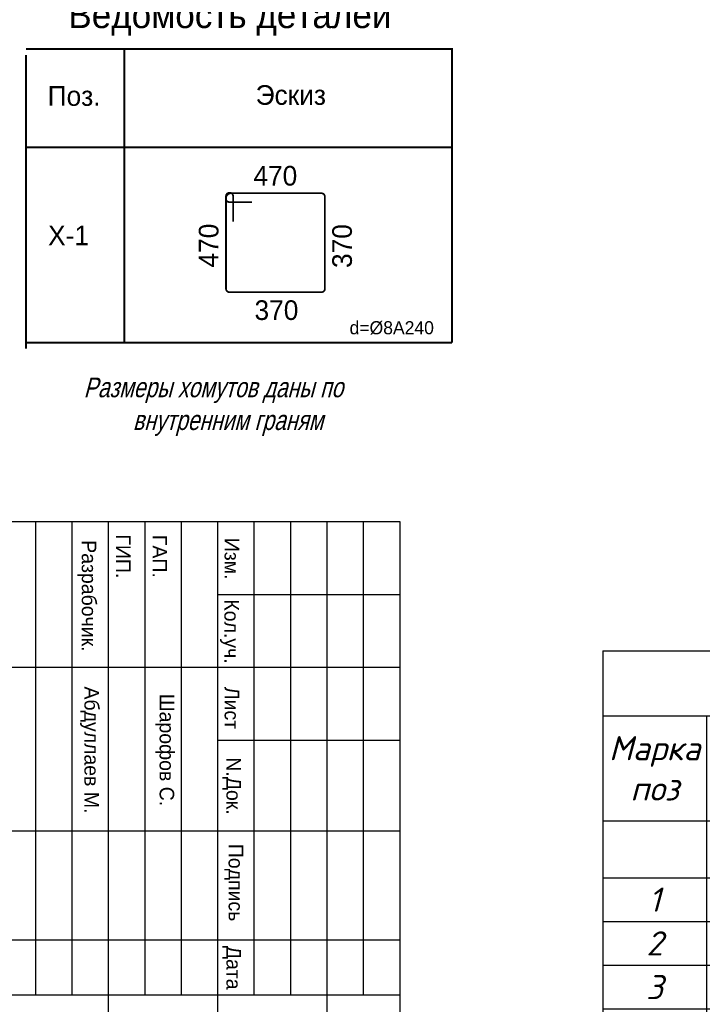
# Model space of a CAD drawing. Header units: millimetres. Extents: x -33345 to 4712671, y -3392 to 121473.
# Tile 469 of 656: x 2335831 to 2345204, y 56872 to 70394. Entities that reach past the tile are written whole.
import ezdxf

# ---------------------------------------------------------------- set-up
doc = ezdxf.new("R2010")
doc.units = ezdxf.units.MM
doc.layers.add('ACO-текст', color=7, linetype='Continuous', lineweight=20)
doc.layers.add('Текст', color=7, linetype='Continuous', lineweight=20)
doc.styles.add('ISO', font='isocpeui.ttf')
doc.styles.add('RUSS', font='RUSS.shx', dxfattribs={"width": 0.8, "oblique": 15, "height": 250})
doc.styles.add('simp 0', font='isocpeui.ttf')
doc.styles.get("Standard").update_dxf_attribs({"font": 'arial.ttf'})
doc.styles.add('X-U-RW-01$0$StyleROMANS', font='GOTHIC.TTF')
doc.styles.add('Констр', font='isocpeui.ttf')

# ---------------------------------------------------------------- blocks, each defined once
blk = doc.blocks.new('medgor')
at = {"ltscale": 25}
for p, q in [((-44011134, 22929075), (-44011134, 22934575)), ((-44010134, 22932075), (-44010134, 22934575)), ((-44009134, 22929075), (-44009134, 22934575)), ((-44008134, 22932075), (-44008134, 22934575)), ((-44006889, 22929075), (-44006889, 22934575)), ((-44005389, 22929075), (-44005389, 22934575)), ((-44004634, 22929075), (-44004634, 22934575)), ((-44004634, 22934075), (-44011134, 22934075)), ((-43992634, 22933575), (-44011134, 22933575)), ((-44004634, 22933075), (-44011134, 22933075)), ((-44004634, 22932575), (-44011134, 22932575)), ((-43992634, 22932075), (-44011134, 22932075)), ((-44004634, 22931575), (-44011134, 22931575)), ((-44004634, 22931075), (-44011134, 22931075)), ((-43992634, 22930575), (-44011134, 22930575)), ((-44004634, 22930075), (-44011134, 22930075)), ((-44004634, 22929575), (-44011134, 22929575))]:
    blk.add_line(p, q, dxfattribs=at)
blk.add_lwpolyline([(-44011134, 22934575), (-43992634, 22934575), (-43992634, 22929075), (-44011134, 22929075)], close=True, dxfattribs=at)
at = {"layer": 'Текст', "char_height": 200, "attachment_point": 8, "style": 'X-U-RW-01$0$StyleROMANS'}
for s, insert, width in [('Изм.', (-44010625, 22932165), 748.42), ('Кол.уч.', (-44009625, 22932105), 748.42), ('Лист', (-44008575, 22932165), 748.42), ('N.Док.', (-44007503, 22932135), 748.42), ('Подпись', (-44006177, 22932165), 748.42), ('Дата', (-44005008, 22932135), 748.42), ('ГАП.', (-44010657, 22931178), 748.42), ('Шарофов С.', (-44007998, 22931215), 2029.72), ('ГИП.', (-44010657, 22930678), 748.42), ('Абдуллаев М.', (-44007998, 22930183), 2180.46), ('Разрабочик.', (-44010114, 22930147), 748.42)]:
    blk.add_mtext(s, dxfattribs=dict(at, insert=insert, width=width))
blk = doc.blocks.new('*T3719')
at = {"color": 0, "linetype": 'ByBlock', "lineweight": -2, "transparency": 16777216}
for p, q in [((0, 0), (18724, 0)), ((0, 0), (0, -15509)), ((18724, 0), (18724, -15509)), ((0, -893), (18724, -893)), ((1426, -893), (1426, -10127)), ((5597, -893), (5597, -10127)), ((10914, -893), (10914, -10127)), ((13497, -893), (13497, -10127)), ((14820, -893), (14820, -10127)), ((16667, -893), (16667, -10127)), ((0, -2336), (18724, -2336)), ((0, -3117), (18724, -3117)), ((0, -3717), (18724, -3717)), ((0, -4318), (18724, -4318)), ((0, -4919), (18724, -4919)), ((0, -5519), (18724, -5519)), ((0, -6120), (18724, -6120)), ((0, -6721), (18724, -6721)), ((0, -7321), (18724, -7321)), ((0, -7922), (18724, -7922)), ((0, -8523), (18724, -8523)), ((0, -9412), (18724, -9412)), ((0, -10127), (18724, -10127)), ((0, -10727), (18724, -10727)), ((0, -11328), (18724, -11328)), ((5597, -11328), (5597, -15509)), ((5597, -12217), (18724, -12217)), ((16667, -12217), (16667, -15509)), ((5597, -12818), (16667, -12818)), ((5597, -13419), (16667, -13419)), ((10914, -13419), (10914, -15509)), ((13497, -13419), (13497, -15509)), ((14820, -13419), (14820, -15509)), ((0, -14019), (18724, -14019)), ((0, -14909), (18724, -14909)), ((0, -15509), (18724, -15509))]:
    blk.add_line(p, q, dxfattribs=at)
at = {"color": 9, "lineweight": 30, "true_color": 0xc7c8ca, "transparency": 16777216}
for points in [[(14820, -2336), (14820, -3117), (16667, -2336), (16667, -3117)], [(16667, -2336), (16667, -3117), (18724, -2336), (18724, -3117)], [(14820, -3117), (14820, -3717), (16667, -3117), (16667, -3717)], [(16667, -3117), (16667, -3717), (18724, -3117), (18724, -3717)], [(14820, -3717), (14820, -4318), (16667, -3717), (16667, -4318)], [(16667, -3717), (16667, -4318), (18724, -3717), (18724, -4318)], [(14820, -4318), (14820, -4919), (16667, -4318), (16667, -4919)], [(16667, -4318), (16667, -4919), (18724, -4318), (18724, -4919)], [(14820, -4919), (14820, -5519), (16667, -4919), (16667, -5519)], [(16667, -4919), (16667, -5519), (18724, -4919), (18724, -5519)], [(14820, -5519), (14820, -6120), (16667, -5519), (16667, -6120)], [(16667, -5519), (16667, -6120), (18724, -5519), (18724, -6120)], [(14820, -6120), (14820, -6721), (16667, -6120), (16667, -6721)], [(16667, -6120), (16667, -6721), (18724, -6120), (18724, -6721)], [(14820, -6721), (14820, -7321), (16667, -6721), (16667, -7321)], [(16667, -6721), (16667, -7321), (18724, -6721), (18724, -7321)], [(14820, -7321), (14820, -7922), (16667, -7321), (16667, -7922)], [(16667, -7321), (16667, -7922), (18724, -7321), (18724, -7922)], [(14820, -7922), (14820, -8523), (16667, -7922), (16667, -8523)], [(16667, -7922), (16667, -8523), (18724, -7922), (18724, -8523)], [(14820, -8523), (14820, -9412), (16667, -8523), (16667, -9412)], [(16667, -8523), (16667, -9412), (18724, -8523), (18724, -9412)], [(14820, -9412), (14820, -10127), (16667, -9412), (16667, -10127)], [(16667, -9412), (16667, -10127), (18724, -9412), (18724, -10127)], [(5597, -14019), (5597, -14909), (10914, -14019), (10914, -14909)], [(10914, -14019), (10914, -14909), (13497, -14019), (13497, -14909)], [(13497, -14019), (13497, -14909), (14820, -14019), (14820, -14909)], [(14820, -14019), (14820, -14909), (16667, -14019), (16667, -14909)], [(16667, -14019), (16667, -14909), (18724, -14019), (18724, -14909)], [(5597, -14909), (5597, -15509), (10914, -14909), (10914, -15509)], [(10914, -14909), (10914, -15509), (13497, -14909), (13497, -15509)], [(13497, -14909), (13497, -15509), (14820, -14909), (14820, -15509)], [(14820, -14909), (14820, -15509), (16667, -14909), (16667, -15509)], [(16667, -14909), (16667, -15509), (18724, -14909), (18724, -15509)]]:
    blk.add_solid(points, dxfattribs=at)
at = {"color": 0, "lineweight": 25, "transparency": 16777216, "attachment_point": 5, "style": 'Констр'}
for s, insert, char_height, width in [('Спецификация материалов ', (9362, -446), 332.23, 18720.82), ('Марка поз', (713, -1614), 332.2, 1422.34), ('L элемента, мм', (12206, -1614), 332.23, 2579.69), ('Кол-   во', (14158, -1614), 332.2, 1318.88), ('Масса   ед, кг', (15743, -1614), 332.23, 1844.49), ('Обозначение', (3511, -1614), 332.23, 4168.29), ('Наименование', (8256, -1614), 332.23, 5313.74), ('Примеч.', (17696, -1614), 332.2, 2053.45), ('{\\L\\C230;Материалы К-2*}', (8256, -2726), 332.23, 5313.74), ('{\\C230;5}', (14158, -2726), 332.2, 1318.88), ('{\\C230;772.6}', (15743, -2726), 332.23, 1844.49), ('{\\C230;3863.2}', (17696, -2726), 332.23, 2053.45), ('{\\C5;ГОСТ 5781-82}', (3511, -3417), 332.23, 4168.29), ('{\\C5;%%C25АIII}', (8256, -3417), 332.23, 5313.74), ('{\\C5;4770}', (12206, -3417), 332.2, 2579.69), ('{\\C5;146.9}', (17696, -3417), 332.23, 2053.45), ('{\\C5;1}', (713, -3417), 332.2, 1422.34), ('{\\C5;8}', (14158, -3417), 332.2, 1318.88), ('{\\C5;18.4}', (15743, -3417), 332.2, 1844.49), ('{\\C5;2}', (713, -4018), 332.2, 1422.34), ('{\\C5;ГОСТ 5781-82}', (3511, -4018), 332.23, 4168.29), ('{\\C5;%%C25АIII}', (8256, -4018), 332.23, 5313.74), ('{\\C5;3600}', (12206, -4018), 332.2, 2579.69), ('{\\C5;4}', (14158, -4018), 332.2, 1318.88), ('{\\C5;13.9}', (15743, -4018), 332.2, 1844.49), ('{\\C5;55.4}', (17696, -4018), 332.2, 2053.45), ('{\\C5;3', (713, -4618), 332.2, 1422.34), ('{\\C5;ГОСТ 5781-82}', (3511, -4618), 332.23, 4168.29), ('{\\C5;%%C25АIII}', (8256, -4618), 332.23, 5313.74), ('{\\C5;3000}', (12206, -4618), 332.2, 2579.69), ('{\\C5;4}', (14158, -4618), 332.2, 1318.88), ('{\\C5;11.6}', (15743, -4618), 332.2, 1844.49), ('{\\C5;46.2}', (17696, -4618), 332.2, 2053.45), ('{\\C5;4', (713, -5219), 332.2, 1422.34), ('{\\C5;ГОСТ 5781-82}', (3511, -5219), 332.23, 4168.29), ('{\\C5;%%C22АIII}', (8256, -5219), 332.23, 5313.74), ('{\\C5;3600}', (12206, -5219), 332.2, 2579.69), ('{\\C5;16}', (14158, -5219), 332.2, 1318.88), ('{\\C5;10.7}', (15743, -5219), 332.2, 1844.49), ('{\\C5;171.6}', (17696, -5219), 332.23, 2053.45), ('{\\C5;5', (713, -5820), 332.2, 1422.34), ('{\\C5;ГОСТ 5781-82}', (3511, -5820), 332.23, 4168.29), ('{\\C5;%%C20АIII}', (8256, -5820), 332.23, 5313.74), ('{\\C5;3600}', (12206, -5820), 332.2, 2579.69), ('{\\C5;4}', (14158, -5820), 332.2, 1318.88), ('{\\C5;8.9}', (15743, -5820), 332.2, 1844.49), ('{\\C5;35.6}', (17696, -5820), 332.2, 2053.45), ('{\\C5;6', (713, -6420), 332.2, 1422.34), ('{\\C5;ГОСТ 5781-82}', (3511, -6420), 332.23, 4168.29), ('{\\C5;%%C20АIII}', (8256, -6420), 332.23, 5313.74), ('{\\C5;5380}', (12206, -6420), 332.2, 2579.69), ('{\\C5;4}', (14158, -6420), 332.2, 1318.88), ('{\\C5;16.0}', (15743, -6420), 332.2, 1844.49), ('{\\C5;64.1}', (17696, -6420), 332.2, 2053.45), ('{\\C5;7', (713, -7021), 332.2, 1422.34), ('{\\C5;ГОСТ 5781-82}', (3511, -7021), 332.23, 4168.29), ('{\\C5;%%C20АIII}', (8256, -7021), 332.23, 5313.74), ('{\\C5;4780}', (12206, -7021), 332.2, 2579.69), ('{\\C5;4}', (14158, -7021), 332.2, 1318.88), ('{\\C5;14.2}', (15743, -7021), 332.2, 1844.49), ('{\\C5;57.0}', (17696, -7021), 332.2, 2053.45), ('{\\C5;X-1}', (713, -7622), 332.2, 1422.34), ('{\\C5;ГОСТ 5781-82}', (3511, -7622), 332.23, 4168.29), ('{\\C5;%%C8АI}', (8256, -7622), 332.23, 5313.74), ('{\\C5;1680}', (12206, -7622), 332.2, 2579.69), ('{\\C5;171}', (14158, -7622), 332.2, 1318.88), ('{\\C5;0.7}', (15743, -7622), 332.2, 1844.49), ('{\\C5;113.5}', (17696, -7622), 332.23, 2053.45), ('{\\C5;X-2}', (713, -8222), 332.2, 1422.34), ('{\\C5;ГОСТ 5781-82}', (3511, -8222), 332.23, 4168.29), ('{\\C5;%%C8АI}', (8256, -8222), 332.23, 5313.74), ('{\\C5;1680}', (12206, -8222), 332.2, 2579.69), ('{\\C5;124}', (14158, -8222), 332.2, 1318.88), ('{\\C5;0.7}', (15743, -8222), 332.2, 1844.49), ('{\\C5;82.3}', (17696, -8222), 332.2, 2053.45), ('{\\L\\C230;Детал "А". Накладки}', (8256, -8967), 332.23, 5313.74), ('{\\C230;200}', (14158, -8967), 332.23, 1318.88), ('{\\C230;1.7}', (15743, -8967), 332.23, 1844.49), ('{\\C230;334.6}', (17696, -8967), 332.23, 2053.45), ('{\\C5;ГОСТ 5781-82}', (3511, -9769), 332.23, 4168.29), ('{\\C5;%%C20АIII}', (8256, -9769), 332.23, 5313.74), ('{\\C5;340}', (12206, -9769), 332.2, 2579.69), ('{\\C5;2}', (14158, -9769), 332.2, 1318.88), ('{\\C5;0.8}', (15743, -9769), 332.2, 1844.49), ('{\\C5;1}', (713, -9769), 332.2, 1422.34), ('{\\C5;1.7}', (17696, -9769), 332.2, 2053.45), ('{\\L\\C230;Бетон В25                        3.96 м³   расп.1 колон  }', (9362, -10427), 332.23, 18720.82), ('\\A1;Ведомось расхода стали на элемент, кг', (9362, -11028), 332.23, 18720.82), ('\\A1;Изделия арматурные', (12161, -11773), 332.23, 13123.54), ('Марка \\Pэлемента', (2799, -12674), 332.2, 5593.95), ('\\A1; Арматура класса  А-III', (11132, -12518), 332.23, 11066.77), ('{\\C5;ГОСТ 5781-82}', (11132, -13118), 332.23, 11066.77), ('Всего', (17696, -13118), 332.2, 2053.45), ('%%C8', (8256, -13719), 332.2, 5313.74), ('%%C22', (12206, -13719), 332.2, 2579.69), ('%%C25', (14158, -13719), 332.2, 1318.88), ('%%C20', (15743, -13719), 332.2, 1844.49), ('978.8', (8256, -14464), 332.2, 5313.74), ('858.2', (12206, -14464), 332.2, 2579.69), ('1242.8', (14158, -14464), 332.2, 1318.88), ('4197.8', (17696, -14464), 332.2, 2053.45)]:
    blk.add_mtext(s, dxfattribs=dict(at, insert=insert, char_height=char_height, width=width))
at = {"color": 0, "lineweight": 25, "transparency": 16777216, "insert": (15743, -14464), "char_height": 332.23, "width": 1844.49, "attachment_point": 5}
blk.add_mtext('{\\fISOCPEUR|b0|i1|c204|p34;1117.9}', dxfattribs=at)

msp = doc.modelspace()

# ---------------------------------------------------------------- linework, layer by layer
at = {"color": 7, "lineweight": 30, "const_width": 27, "elevation": 1359241.5}
for points in [[(2341766.3, 65957.02), (2341766.3, 69989.864), (2335916.3, 69989.864)], [(2335916.3, 69911.184), (2335916.3, 65878.34)], [(2337266.3, 69989.864), (2337266.3, 65957.02)], [(2335916.3, 68639.864), (2341766.3, 68639.864)], [(2335916.3, 65957.02), (2341766.3, 65957.02)]]:
    msp.add_lwpolyline(points, dxfattribs=at)
at = {"lineweight": 30, "const_width": 24, "elevation": 1359241.5}
msp.add_lwpolyline([(2338762.423, 67622.555), (2338762.423, 67968.801, 1), (2338664.068, 67968.801), (2338664.068, 66700.936, 0.413991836), (2338713.447, 66651.519), (2339972.975, 66651.519, 0.422070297), (2340022.339, 66702.221), (2340022.339, 67961.467, 0.415613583), (2339972.625, 68010.943), (2338733.956, 68010.943, 0.479850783), (2338664.068, 67923.808, 0.367702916), (2338709.147, 67889.731), (2339022.283, 67889.731)], format="xyb", dxfattribs=at)

# ---------------------------------------------------------------- block references
at = {"rotation": 270}
msp.add_blockref('medgor', (-20593522.846, -43947632.783, 1359241.5), dxfattribs=at)
msp.add_blockref('*T3719', (2343836.585, 61726.933))

# ---------------------------------------------------------------- texts
at = {"insert": (351439.431, 62275.551), "char_height": 500, "width": 9875.6458, "attachment_point": 1, "style": 'ISO'}
msp.add_mtext('\\pi4343.31532;{\\LА-А\\P\\pi0;Армирование приямка. M 1:20}', dxfattribs=at)
at = {"layer": 'ACO-текст', "style": 'RUSS'}
for s, height, p in [('Ведомость деталей', 360, (2336499.341, 70278.863, 1359241.5)), ('Поз.', 270, (2336215.615, 69211.276, 1359241.5)), ('Эскиз', 270, (2339071.304, 69224.752, 1359241.5)), ('470', 270, (2339040.183, 68115.648, 1359196.5)), ('X-1', 270, (2336221.134, 67296.488, 1359241.5)), ('370', 270, (2339055.772, 66270.275, 1359196.5)), ('d=%%C8A240', 180, (2340361.239, 66073.762, 1359241.5))]:
    msp.add_text(s, height=height, dxfattribs=at).set_placement(p)
for s, p in [('470', (2338560.903, 66990.455, 1359196.5)), ('370', (2340393.021, 66984.017, 1359196.5))]:
    msp.add_text(s, height=270, rotation=90, dxfattribs=at).set_placement(p)
at = {"layer": 'ACO-текст', "char_height": 300, "width": 18353.93755, "attachment_point": 1, "line_spacing_factor": 1.2, "style": 'RUSS'}
for insert in [(2219467.004, 70189.721, 1359241.5), (2303467.004, 70189.721, 1359241.5)]:
    msp.add_mtext('\\A1;\\pi-600,l600,t600;1.^IОбщие указания см. на л. КЖ-\\P2.^ICтыки рабочей арматуры должны быть выполнены согласно "Детали А" (сварное соединение {\\A0;L\\H0.7x;\\S^ н;}=dх10х1.3), где d-диаметр рабочей арматуры колонны. Для d=28А400, {\\A0;L\\H0.7x;\\S^ н;}=364мм. Стыки необходимо размещать вне зоны действия максимальных усилий, согласно (КМК 2.01.03-96). Допускается двусторонние швы длиной 4хd{\\H0.7x;\\S^ н;} для соединения арматуры классов А240, А300, А400.\\P3.^IСоединения пересечений стержней арматуры выполнять вязаными стальной отожженной проволокой d=0.8-1.0мм. Применение ручной электродуговой сварки не допускается! \\P{\\A0;4.^IОпалубку колонн снимать после набора прочности бетона не менее \\fISOCPEUR|b0|i1|c238|p34;70%\\fISOCPEUR|b0|i1|c204|p34;.\\P}5.^IКолонны замаркированы на л. КЖ-__\\P6.^IЗакладные детали МН1 учтены в расходе на л. КЖ-__  Ориентацию закладных деталей уточнять по месту - располагать только со стороны примыкания кирпичных стен.', dxfattribs=dict(at, insert=insert))
at = {"layer": 'ACO-текст', "attachment_point": 1}
for s, insert, char_height, width, style in [('\\pi603.34;Размеры хомутов даны по \\P\\pi1278.9;внутренним граням', (2252106.324, 65479.248, 1359241.5), 270, 5714.87896, 'RUSS'), ('\\pi603.34;Размеры хомутов даны по \\P\\pi1278.9;внутренним граням', (2294106.324, 65479.248, 1359241.5), 270, 5714.87896, 'RUSS'), ('\\pi603.34;Размеры хомутов даны по \\P\\pi1278.9;внутренним граням', (2336106.324, 65479.248, 1359241.5), 270, 5714.87896, 'RUSS'), ('\\pi-651.92829,l900;Дюбель-шпильки\\P\\pi183.75353;М12х130', (2065139.565, 58582.633), 300, 3709.09797, 'simp 0')]:
    msp.add_mtext(s, dxfattribs=dict(at, insert=insert, char_height=char_height, width=width, style=style))

doc.saveas('drawing.dxf')
